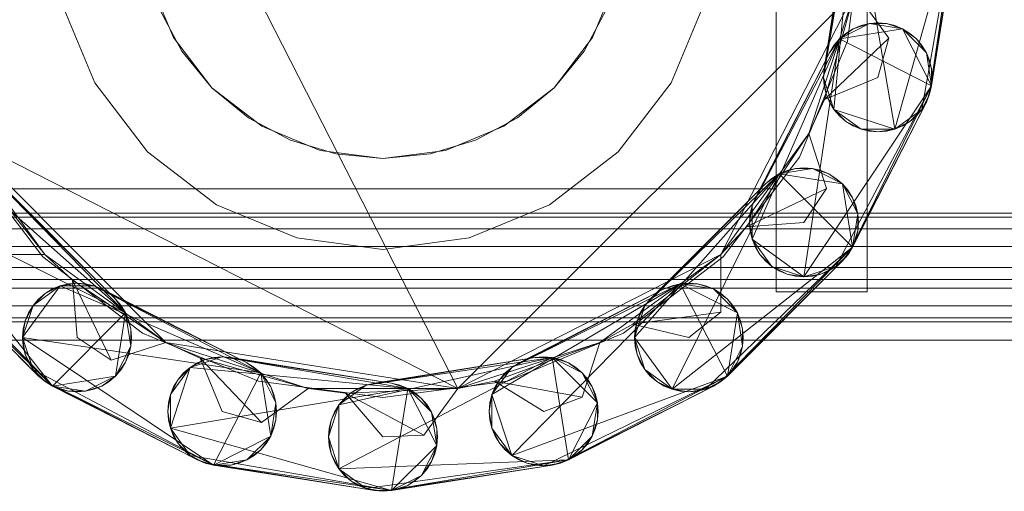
# Model space of a CAD drawing. Header units: millimetres. Extents: x -2233 to 61924, y -68080 to 6847.
# Tile 989 of 1022: x 59951 to 60114, y 1272 to 1349. Entities that reach past the tile are written whole.
import ezdxf

# ---------------------------------------------------------------- set-up
doc = ezdxf.new("R2010")
doc.units = ezdxf.units.MM
doc.layers.add('lateral_secador', color=7, linetype='Continuous', lineweight=0)

msp = doc.modelspace()

# ---------------------------------------------------------------- linework, layer by layer
at = {"layer": 'lateral_secador'}
for p, q in [((60023.491, 1288.473), (59955.273, 1422.361)), ((60076.134, 1390.5), (60076.134, 1304.5)), ((60091.134, 1304.5), (60091.134, 1390.5)), ((60083.925, 1339.925), (60089.114, 1370.586)), ((60085.644, 1334.635), (60089.114, 1370.586)), ((60095.706, 1331.365), (60089.114, 1370.586)), ((60083.925, 1339.925), (60088.245, 1367.908)), ((60088.245, 1367.908), (60084.036, 1341.332)), ((60106.023, 1367.908), (60095.706, 1331.365)), ((60106.023, 1367.908), (60100.206, 1334.635)), ((60106.023, 1367.908), (60101.483, 1337.143)), ((60087.925, 1345.924), (60090.634, 1366.5)), ((60106.023, 1365.092), (60101.483, 1337.143)), ((60101.814, 1338.517), (60106.023, 1365.092)), ((59972.497, 1356.147), (59976.493, 1346.5)), ((60045.775, 1346.5), (60049.771, 1356.147)), ((60089.161, 1354.142), (60023.491, 1288.473)), ((60089.161, 1354.142), (60066.995, 1310.639)), ((60089.161, 1354.142), (60081.523, 1330.635)), ((60089.161, 1354.142), (60084.12, 1336.268)), ((60094.757, 1346.424), (60089.161, 1354.142)), ((59958.008, 1352.265), (59963.502, 1339)), ((60058.765, 1339), (60064.26, 1352.265)), ((59974.179, 1351.193), (59977.875, 1344.277)), ((60044.393, 1344.277), (60048.089, 1351.193)), ((60086.562, 1346.288), (60091.517, 1348.814)), ((60086.562, 1346.288), (60088.839, 1347.944)), ((60086.562, 1346.288), (60097.011, 1347.944)), ((60088.839, 1347.944), (60087.634, 1347.206)), ((60088.839, 1347.944), (60091.517, 1348.814)), ((60090.144, 1348.484), (60088.839, 1347.944)), ((60091.517, 1348.814), (60090.144, 1348.484)), ((60092.925, 1348.925), (60091.517, 1348.814)), ((60091.517, 1348.814), (60094.333, 1348.814)), ((60091.517, 1348.814), (60097.011, 1347.944)), ((60094.333, 1348.814), (60092.925, 1348.925)), ((60094.333, 1348.814), (60097.011, 1347.944)), ((60095.706, 1348.484), (60094.333, 1348.814)), ((60097.011, 1347.944), (60095.706, 1348.484)), ((60097.011, 1347.944), (60099.288, 1346.288)), ((60098.214, 1347.206), (60097.011, 1347.944)), ((60097.011, 1347.944), (60100.944, 1344.01)), ((60097.011, 1347.944), (60101.814, 1338.517)), ((59976.493, 1346.5), (59982.85, 1338.216)), ((60039.418, 1338.216), (60045.775, 1346.5)), ((60072.15, 1318.732), (60086.562, 1346.288)), ((60072.15, 1313.169), (60086.562, 1346.288)), ((60079.983, 1326.75), (60087.925, 1345.924)), ((60080.71, 1306.95), (60086.562, 1346.288)), ((60094.757, 1346.424), (60084.12, 1336.268)), ((60084.905, 1344.01), (60086.562, 1346.288)), ((60086.562, 1346.288), (60085.644, 1345.215)), ((60087.634, 1347.206), (60086.562, 1346.288)), ((60086.562, 1346.288), (60101.814, 1338.517)), ((60092.925, 1339.925), (60094.757, 1346.424)), ((60099.288, 1346.288), (60098.214, 1347.206)), ((60099.288, 1346.288), (60100.944, 1344.01)), ((60100.206, 1345.215), (60099.288, 1346.288)), ((59977.875, 1344.277), (59982.85, 1338.216)), ((60039.418, 1338.216), (60044.393, 1344.277)), ((60085.644, 1345.215), (60084.905, 1344.01)), ((60100.944, 1344.01), (60100.206, 1345.215)), ((60072.15, 1318.732), (60084.905, 1344.01)), ((60084.905, 1344.01), (60072.691, 1320.036)), ((60100.944, 1344.01), (60101.814, 1341.332)), ((60101.483, 1342.706), (60100.944, 1344.01)), ((60100.944, 1344.01), (60101.814, 1338.517)), ((60101.814, 1341.332), (60101.483, 1342.706)), ((60084.036, 1341.332), (60083.925, 1339.925)), ((60101.814, 1341.332), (60101.814, 1338.517)), ((60101.925, 1339.925), (60101.814, 1341.332)), ((60084.364, 1337.143), (60083.925, 1339.925)), ((60083.925, 1339.925), (60084.036, 1338.517)), ((60085.644, 1334.635), (60083.925, 1339.925)), ((60084.12, 1336.268), (60092.925, 1339.925)), ((60101.814, 1338.517), (60101.925, 1339.925)), ((59963.502, 1339), (59972.243, 1327.609)), ((59982.85, 1338.216), (59988.911, 1333.241)), ((59982.85, 1338.216), (59991.134, 1331.859)), ((60031.134, 1331.859), (60039.418, 1338.216)), ((60033.357, 1333.241), (60039.418, 1338.216)), ((60050.025, 1327.609), (60058.765, 1339)), ((60101.814, 1338.517), (60080.71, 1306.95)), ((60084.036, 1338.517), (60084.364, 1337.143)), ((60101.814, 1338.517), (60085.999, 1308.669)), ((60101.814, 1338.517), (60087.991, 1310.66)), ((60101.814, 1338.517), (60100.944, 1335.839)), ((60101.483, 1337.143), (60101.814, 1338.517)), ((60081.523, 1330.635), (60084.12, 1336.268)), ((60085.644, 1334.635), (60084.364, 1337.143)), ((60084.364, 1337.143), (60084.905, 1335.839)), ((60101.483, 1337.143), (60100.206, 1334.635)), ((60100.944, 1335.839), (60101.483, 1337.143)), ((60084.905, 1335.839), (60085.644, 1334.635)), ((60087.634, 1332.643), (60085.644, 1334.635)), ((60085.644, 1334.635), (60086.562, 1333.561)), ((60090.144, 1331.365), (60085.644, 1334.635)), ((60095.706, 1331.365), (60085.644, 1334.635)), ((60100.944, 1335.839), (60087.991, 1310.66)), ((60088.728, 1311.865), (60100.944, 1335.839)), ((60100.206, 1334.635), (60095.706, 1331.365)), ((60100.206, 1334.635), (60098.214, 1332.643)), ((60099.288, 1333.561), (60100.206, 1334.635)), ((60100.206, 1334.635), (60100.944, 1335.839)), ((59988.911, 1333.241), (59995.827, 1329.545)), ((60026.441, 1329.545), (60033.357, 1333.241)), ((60086.562, 1333.561), (60087.634, 1332.643)), ((60098.214, 1332.643), (60099.288, 1333.561)), ((59991.134, 1331.859), (60000.781, 1327.863)), ((60021.487, 1327.863), (60031.134, 1331.859)), ((60090.144, 1331.365), (60087.634, 1332.643)), ((60087.634, 1332.643), (60088.839, 1331.906)), ((60088.839, 1331.906), (60090.144, 1331.365)), ((60092.925, 1330.925), (60090.144, 1331.365)), ((60090.144, 1331.365), (60091.517, 1331.035)), ((60095.706, 1331.365), (60090.144, 1331.365)), ((60095.706, 1331.365), (60092.925, 1330.925)), ((60094.333, 1331.035), (60095.706, 1331.365)), ((60098.214, 1332.643), (60095.706, 1331.365)), ((60095.706, 1331.365), (60097.011, 1331.906)), ((60097.011, 1331.906), (60098.214, 1332.643)), ((59955.273, 1310.639), (59940.745, 1330.635)), ((59975.269, 1296.11), (59940.745, 1330.635)), ((60023.491, 1288.473), (59940.745, 1330.635)), ((59995.827, 1329.545), (60003.33, 1327.269)), ((60018.937, 1327.269), (60026.441, 1329.545)), ((60081.523, 1330.635), (60066.995, 1310.639)), ((60081.523, 1330.635), (60071.206, 1315.194)), ((60084.46, 1321.565), (60081.523, 1330.635)), ((60091.517, 1331.035), (60092.925, 1330.925)), ((60092.925, 1330.925), (60094.333, 1331.035)), ((60000.781, 1327.863), (60011.134, 1326.5)), ((60011.134, 1326.5), (60021.487, 1327.863)), ((59942.285, 1326.75), (59954.919, 1310.285)), ((59972.243, 1327.609), (59983.634, 1318.869)), ((60003.33, 1327.269), (60011.134, 1326.5)), ((60011.134, 1326.5), (60018.937, 1327.269)), ((60038.634, 1318.869), (60050.025, 1327.609)), ((60067.349, 1310.285), (60079.983, 1326.75)), ((59941.558, 1324.95), (59968.603, 1301.01)), ((59955.273, 1310.639), (59943.775, 1325.223)), ((60076.624, 1323.969), (60079.302, 1324.84)), ((60076.624, 1323.969), (60082.116, 1324.84)), ((60079.302, 1324.84), (60077.929, 1324.51)), ((60080.71, 1324.95), (60079.302, 1324.84)), ((60079.302, 1324.84), (60082.116, 1324.84)), ((60082.116, 1324.84), (60080.71, 1324.95)), ((60082.116, 1324.84), (60084.796, 1323.969)), ((60083.491, 1324.51), (60082.116, 1324.84)), ((60082.116, 1324.84), (60087.073, 1322.314)), ((59946.849, 1323.232), (59966.948, 1303.288)), ((59946.849, 1323.232), (59968.603, 1301.01)), ((60052.683, 1296.925), (60076.624, 1323.969)), ((60054.401, 1302.215), (60076.624, 1323.969)), ((60058.901, 1288.365), (60076.624, 1323.969)), ((60074.345, 1322.314), (60076.624, 1323.969)), ((60075.419, 1323.232), (60074.345, 1322.314)), ((60076.624, 1323.969), (60075.419, 1323.232)), ((60077.929, 1324.51), (60076.624, 1323.969)), ((60076.624, 1323.969), (60087.073, 1322.314)), ((60076.624, 1323.969), (60088.728, 1311.865)), ((60084.796, 1323.969), (60083.491, 1324.51)), ((60084.796, 1323.969), (60087.073, 1322.314)), ((60085.999, 1323.232), (60084.796, 1323.969)), ((60087.073, 1322.314), (60085.999, 1323.232)), ((59946.134, 1321.5), (60076.134, 1321.5)), ((59966.948, 1303.288), (59947.923, 1322.314)), ((60054.401, 1302.215), (60074.345, 1322.314)), ((60074.345, 1322.314), (60055.319, 1303.288)), ((60084.46, 1321.565), (60071.206, 1315.194)), ((60076.134, 1306.5), (60076.134, 1321.5)), ((60080.71, 1315.95), (60084.46, 1321.565)), ((60087.073, 1322.314), (60088.728, 1320.036)), ((60087.991, 1321.24), (60087.073, 1322.314)), ((60087.073, 1322.314), (60089.599, 1317.358)), ((60087.073, 1322.314), (60088.728, 1311.865)), ((60072.691, 1320.036), (60072.15, 1318.732)), ((60088.728, 1320.036), (60087.991, 1321.24)), ((60088.728, 1320.036), (60089.599, 1317.358)), ((60089.269, 1318.732), (60088.728, 1320.036)), ((59956.499, 1288.906), (59932.999, 1318.732)), ((59932.999, 1318.732), (59968.603, 1301.01)), ((59983.634, 1318.869), (59996.899, 1313.374)), ((60025.369, 1313.374), (60038.634, 1318.869)), ((60071.71, 1315.95), (60072.15, 1318.732)), ((60072.15, 1318.732), (60071.819, 1317.358)), ((60072.15, 1313.169), (60072.15, 1318.732)), ((60089.599, 1317.358), (60089.269, 1318.732)), ((59881.134, 1317.5), (60131.134, 1317.5)), ((59881.134, 1316.815), (60131.134, 1316.815)), ((60071.819, 1317.358), (60071.71, 1315.95)), ((60089.599, 1317.358), (60088.728, 1311.865)), ((60089.599, 1317.358), (60089.599, 1314.543)), ((60089.71, 1315.95), (60089.599, 1317.358)), ((59881.134, 1314.864), (60131.134, 1314.864)), ((60066.995, 1310.639), (60071.206, 1315.194)), ((60071.206, 1315.194), (60080.71, 1315.95)), ((60072.15, 1313.169), (60071.71, 1315.95)), ((60071.71, 1315.95), (60071.819, 1314.543)), ((60089.599, 1314.543), (60089.71, 1315.95)), ((59956.499, 1288.906), (59932.999, 1313.169)), ((59996.899, 1313.374), (60011.134, 1311.5)), ((60011.134, 1311.5), (60025.369, 1313.374)), ((60071.819, 1314.543), (60072.15, 1313.169)), ((60073.429, 1310.66), (60072.15, 1313.169)), ((60072.15, 1313.169), (60072.691, 1311.865)), ((60075.419, 1308.669), (60072.15, 1313.169)), ((60080.71, 1306.95), (60072.15, 1313.169)), ((60089.599, 1314.543), (60088.728, 1311.865)), ((60088.728, 1311.865), (60089.269, 1313.169)), ((60089.269, 1313.169), (60089.599, 1314.543)), ((59881.134, 1311.944), (60131.134, 1311.944)), ((60088.728, 1311.865), (60058.901, 1288.365)), ((60088.728, 1311.865), (60064.464, 1288.365)), ((60088.728, 1311.865), (60066.974, 1289.643)), ((60072.691, 1311.865), (60073.429, 1310.66)), ((60088.728, 1311.865), (60087.073, 1309.587)), ((60087.991, 1310.66), (60088.728, 1311.865)), ((59954.22, 1290.561), (59934.276, 1310.66)), ((59956.499, 1288.906), (59934.276, 1310.66)), ((59945.739, 1310.647), (59955.273, 1310.639)), ((59954.919, 1310.285), (59971.384, 1297.651)), ((59975.269, 1296.11), (59955.273, 1310.639)), ((59955.273, 1310.639), (59959.827, 1306.428)), ((60066.995, 1310.639), (60023.491, 1288.473)), ((60066.995, 1310.639), (60046.999, 1296.11)), ((60050.884, 1297.651), (60067.349, 1310.285)), ((60066.995, 1310.639), (60052.411, 1299.141)), ((60066.985, 1301.105), (60066.995, 1310.639)), ((60075.419, 1308.669), (60073.429, 1310.66)), ((60073.429, 1310.66), (60074.345, 1309.587)), ((60087.991, 1310.66), (60085.999, 1308.669)), ((60087.073, 1309.587), (60087.991, 1310.66)), ((60131.134, 1308.5), (59881.134, 1308.5)), ((59935.194, 1309.587), (59954.22, 1290.561)), ((60087.073, 1309.587), (60066.974, 1289.643)), ((60068.048, 1290.561), (60087.073, 1309.587)), ((60074.345, 1309.587), (60075.419, 1308.669)), ((60077.929, 1307.391), (60075.419, 1308.669)), ((60075.419, 1308.669), (60076.624, 1307.931)), ((60080.71, 1306.95), (60075.419, 1308.669)), ((60085.999, 1308.669), (60080.71, 1306.95)), ((60085.999, 1308.669), (60083.491, 1307.391)), ((60084.796, 1307.931), (60085.999, 1308.669)), ((60085.999, 1308.669), (60087.073, 1309.587)), ((60076.624, 1307.931), (60077.929, 1307.391)), ((60080.71, 1306.95), (60077.929, 1307.391)), ((60077.929, 1307.391), (60079.302, 1307.061)), ((60079.302, 1307.061), (60080.71, 1306.95)), ((60083.491, 1307.391), (60080.71, 1306.95)), ((60080.71, 1306.95), (60082.116, 1307.061)), ((60082.116, 1307.061), (60083.491, 1307.391)), ((60083.491, 1307.391), (60084.796, 1307.931)), ((59881.134, 1305.056), (60131.134, 1305.056)), ((59901.134, 1306.5), (60131.134, 1306.5)), ((59946.134, 1306.5), (60076.134, 1306.5)), ((59951.585, 1296.925), (59957.804, 1305.484)), ((59953.304, 1302.215), (59957.804, 1305.484)), ((59955.294, 1304.206), (59957.804, 1305.484)), ((59957.804, 1305.484), (59956.499, 1304.944)), ((59957.804, 1305.484), (59960.585, 1305.925)), ((59959.177, 1305.814), (59957.804, 1305.484)), ((59957.804, 1305.484), (59963.366, 1305.484)), ((59957.804, 1305.484), (59990.923, 1291.073)), ((59960.585, 1305.925), (59959.177, 1305.814)), ((59966.198, 1293.173), (59959.827, 1306.428)), ((59959.827, 1306.428), (59960.585, 1296.925)), ((59975.269, 1296.11), (59959.827, 1306.428)), ((59960.585, 1305.925), (59963.366, 1305.484)), ((59961.991, 1305.814), (59960.585, 1305.925)), ((59963.366, 1305.484), (59961.991, 1305.814)), ((59963.366, 1305.484), (59988.644, 1292.728)), ((59964.671, 1304.944), (59963.366, 1305.484)), ((59963.366, 1305.484), (59990.923, 1291.073)), ((60029.15, 1287.49), (60060.276, 1305.814)), ((60032.419, 1291.99), (60060.276, 1305.814)), ((60032.419, 1277.428), (60060.276, 1305.814)), ((60057.597, 1304.944), (60060.276, 1305.814)), ((60058.901, 1305.484), (60057.597, 1304.944)), ((60060.276, 1305.814), (60058.901, 1305.484)), ((60061.683, 1305.925), (60060.276, 1305.814)), ((60060.276, 1305.814), (60063.091, 1305.814)), ((60060.276, 1305.814), (60065.769, 1304.944)), ((60060.276, 1305.814), (60069.702, 1301.01)), ((60060.276, 1305.814), (60068.048, 1290.561)), ((60063.091, 1305.814), (60061.683, 1305.925)), ((60063.091, 1305.814), (60065.769, 1304.944)), ((60064.464, 1305.484), (60063.091, 1305.814)), ((60065.769, 1304.944), (60064.464, 1305.484)), ((59953.304, 1302.215), (59955.294, 1304.206)), ((59955.294, 1304.206), (59954.22, 1303.288)), ((59956.499, 1304.944), (59955.294, 1304.206)), ((59988.644, 1292.728), (59964.671, 1304.944)), ((60032.419, 1291.99), (60057.597, 1304.944)), ((60057.597, 1304.944), (60033.624, 1292.728)), ((60065.769, 1304.944), (60068.048, 1303.288)), ((60066.974, 1304.206), (60065.769, 1304.944)), ((60065.769, 1304.944), (60069.702, 1301.01)), ((60068.048, 1303.288), (60066.974, 1304.206)), ((60076.134, 1304.5), (60091.134, 1304.5)), ((59881.134, 1302.136), (60131.134, 1302.136)), ((59951.585, 1296.925), (59953.304, 1302.215)), ((59952.025, 1299.706), (59953.304, 1302.215)), ((59953.304, 1302.215), (59952.566, 1301.01)), ((59954.22, 1303.288), (59953.304, 1302.215)), ((59966.948, 1303.288), (59968.603, 1301.01)), ((59967.866, 1302.215), (59966.948, 1303.288)), ((59968.603, 1301.01), (59967.866, 1302.215)), ((60052.683, 1296.925), (60054.401, 1302.215)), ((60053.124, 1299.706), (60054.401, 1302.215)), ((60054.401, 1302.215), (60053.665, 1301.01)), ((60055.319, 1303.288), (60054.401, 1302.215)), ((60068.048, 1303.288), (60069.702, 1301.01)), ((60068.964, 1302.215), (60068.048, 1303.288)), ((60069.702, 1301.01), (60068.964, 1302.215)), ((59881.134, 1300.185), (60131.134, 1300.185)), ((59952.566, 1301.01), (59952.025, 1299.706)), ((59968.603, 1301.01), (59956.499, 1288.906)), ((59968.603, 1301.01), (59966.948, 1290.561)), ((59968.603, 1301.01), (59969.474, 1298.332)), ((59969.144, 1299.706), (59968.603, 1301.01)), ((59968.603, 1301.01), (59969.474, 1295.517)), ((60066.985, 1301.105), (60052.411, 1299.141)), ((60053.665, 1301.01), (60053.124, 1299.706)), ((60061.683, 1296.925), (60066.985, 1301.105)), ((60069.702, 1301.01), (60068.048, 1290.561)), ((60069.702, 1301.01), (60070.573, 1298.332)), ((60070.243, 1299.706), (60069.702, 1301.01)), ((60069.702, 1301.01), (60070.573, 1295.517)), ((59881.134, 1299.5), (60131.134, 1299.5)), ((59951.585, 1296.925), (59952.025, 1299.706)), ((59952.025, 1299.706), (59951.694, 1298.332)), ((59969.474, 1298.332), (59969.144, 1299.706)), ((60046.999, 1296.11), (60052.411, 1299.141)), ((60052.411, 1299.141), (60061.683, 1296.925)), ((60052.683, 1296.925), (60053.124, 1299.706)), ((60053.124, 1299.706), (60052.794, 1298.332)), ((60070.573, 1298.332), (60070.243, 1299.706)), ((59951.694, 1298.332), (59951.585, 1296.925)), ((59952.025, 1294.143), (59951.585, 1296.925)), ((59951.585, 1296.925), (59951.694, 1295.517)), ((59953.304, 1291.635), (59951.585, 1296.925)), ((59983.151, 1275.82), (59951.585, 1296.925)), ((59951.585, 1296.925), (59990.923, 1291.073)), ((59960.585, 1296.925), (59966.198, 1293.173)), ((59969.474, 1298.332), (59969.474, 1295.517)), ((59969.585, 1296.925), (59969.474, 1298.332)), ((59969.474, 1295.517), (59969.585, 1296.925)), ((59971.384, 1297.651), (59990.558, 1289.709)), ((60031.71, 1289.709), (60050.884, 1297.651)), ((60052.794, 1298.332), (60052.683, 1296.925)), ((60053.124, 1294.143), (60052.683, 1296.925)), ((60052.683, 1296.925), (60052.794, 1295.517)), ((60054.401, 1291.635), (60052.683, 1296.925)), ((60058.901, 1288.365), (60052.683, 1296.925)), ((60070.573, 1298.332), (60070.573, 1295.517)), ((60070.683, 1296.925), (60070.573, 1298.332)), ((60070.573, 1295.517), (60070.683, 1296.925)), ((59901.134, 1296.5), (60131.134, 1296.5)), ((59951.694, 1295.517), (59952.025, 1294.143)), ((59966.198, 1293.173), (59975.269, 1296.11)), ((59969.474, 1295.517), (59966.948, 1290.561)), ((59969.474, 1295.517), (59968.603, 1292.839)), ((59969.144, 1294.143), (59969.474, 1295.517)), ((59998.776, 1288.473), (59975.269, 1296.11)), ((59975.269, 1296.11), (59980.901, 1293.514)), ((60023.491, 1288.473), (59975.269, 1296.11)), ((60046.999, 1296.11), (60023.491, 1288.473)), ((60046.999, 1296.11), (60029.575, 1289.683)), ((60044.044, 1287.046), (60046.999, 1296.11)), ((60052.794, 1295.517), (60053.124, 1294.143)), ((60070.573, 1295.517), (60068.048, 1290.561)), ((60070.573, 1295.517), (60069.702, 1292.839)), ((60070.243, 1294.143), (60070.573, 1295.517)), ((59953.304, 1291.635), (59952.025, 1294.143)), ((59952.025, 1294.143), (59952.566, 1292.839)), ((59968.603, 1292.839), (59969.144, 1294.143)), ((59979.269, 1291.99), (59984.558, 1293.709)), ((59981.776, 1293.269), (59984.558, 1293.709)), ((59984.558, 1293.709), (59983.151, 1293.598)), ((59984.558, 1293.709), (60012.542, 1289.389)), ((59985.966, 1293.598), (59984.558, 1293.709)), ((59984.558, 1293.709), (60015.22, 1288.519)), ((60037.71, 1293.709), (60036.302, 1293.598)), ((60039.116, 1293.598), (60037.71, 1293.709)), ((60054.401, 1291.635), (60053.124, 1294.143)), ((60053.124, 1294.143), (60053.665, 1292.839)), ((60069.702, 1292.839), (60070.243, 1294.143)), ((59952.566, 1292.839), (59953.304, 1291.635)), ((59968.603, 1292.839), (59966.948, 1290.561)), ((59967.866, 1291.635), (59968.603, 1292.839)), ((59979.269, 1291.99), (59981.776, 1293.269)), ((59980.472, 1292.728), (59979.269, 1291.99)), ((59981.776, 1293.269), (59980.472, 1292.728)), ((59991.058, 1282.876), (59980.901, 1293.514)), ((59980.901, 1293.514), (59984.558, 1284.709)), ((59998.776, 1288.473), (59980.901, 1293.514)), ((59983.151, 1293.598), (59981.776, 1293.269)), ((60012.542, 1289.389), (59985.966, 1293.598)), ((59988.644, 1292.728), (59990.923, 1291.073)), ((59989.849, 1291.99), (59988.644, 1292.728)), ((60003.853, 1285.79), (60039.116, 1293.598)), ((60003.853, 1275.21), (60039.116, 1293.598)), ((60008.353, 1289.059), (60036.302, 1293.598)), ((60008.353, 1289.059), (60039.116, 1293.598)), ((60036.302, 1293.598), (60009.726, 1289.389)), ((60033.624, 1292.728), (60032.419, 1291.99)), ((60036.302, 1293.598), (60039.116, 1293.598)), ((60039.116, 1293.598), (60041.796, 1292.728)), ((60040.491, 1293.269), (60039.116, 1293.598)), ((60039.116, 1293.598), (60044.073, 1291.073)), ((60039.116, 1293.598), (60046.599, 1286.117)), ((60039.116, 1293.598), (60041.796, 1276.69)), ((60041.796, 1292.728), (60040.491, 1293.269)), ((60041.796, 1292.728), (60044.073, 1291.073)), ((60042.999, 1291.99), (60041.796, 1292.728)), ((60053.665, 1292.839), (60054.401, 1291.635)), ((60069.702, 1292.839), (60068.048, 1290.561)), ((60068.964, 1291.635), (60069.702, 1292.839)), ((59955.294, 1289.643), (59953.304, 1291.635)), ((59953.304, 1291.635), (59954.22, 1290.561)), ((59983.151, 1275.82), (59953.304, 1291.635)), ((59954.22, 1290.561), (59955.294, 1289.643)), ((59956.499, 1288.906), (59954.22, 1290.561)), ((59966.948, 1290.561), (59956.499, 1288.906)), ((59966.948, 1290.561), (59961.991, 1288.035)), ((59966.948, 1290.561), (59964.671, 1288.906)), ((59965.874, 1289.643), (59966.948, 1290.561)), ((59966.948, 1290.561), (59967.866, 1291.635)), ((59975.999, 1287.49), (59979.269, 1291.99)), ((59975.999, 1281.928), (59979.269, 1291.99)), ((59977.276, 1289.999), (59979.269, 1291.99)), ((59978.194, 1291.073), (59977.276, 1289.999)), ((59979.269, 1291.99), (59978.194, 1291.073)), ((59979.269, 1291.99), (60015.22, 1288.519)), ((59990.923, 1291.073), (59983.151, 1275.82)), ((59990.923, 1291.073), (59989.849, 1291.99)), ((59990.923, 1291.073), (59992.577, 1288.795)), ((59991.839, 1289.999), (59990.923, 1291.073)), ((59990.923, 1291.073), (59993.448, 1286.117)), ((59990.923, 1291.073), (59992.577, 1280.623)), ((60029.15, 1287.49), (60032.419, 1291.99)), ((60030.429, 1289.999), (60032.419, 1291.99)), ((60031.345, 1291.073), (60030.429, 1289.999)), ((60032.419, 1291.99), (60031.345, 1291.073)), ((60068.048, 1290.561), (60032.419, 1277.428)), ((60068.048, 1290.561), (60037.71, 1275.709)), ((60068.048, 1290.561), (60040.491, 1276.15)), ((60044.073, 1291.073), (60042.999, 1291.99)), ((60044.073, 1291.073), (60045.728, 1288.795)), ((60044.991, 1289.999), (60044.073, 1291.073)), ((60044.073, 1291.073), (60046.599, 1286.117)), ((60056.394, 1289.643), (60054.401, 1291.635)), ((60054.401, 1291.635), (60055.319, 1290.561)), ((60058.901, 1288.365), (60054.401, 1291.635)), ((60055.319, 1290.561), (60056.394, 1289.643)), ((60068.048, 1290.561), (60065.769, 1288.906)), ((60066.974, 1289.643), (60068.048, 1290.561)), ((60068.048, 1290.561), (60068.964, 1291.635)), ((59980.472, 1276.69), (59955.294, 1289.643)), ((59955.294, 1289.643), (59956.499, 1288.906)), ((59983.151, 1275.82), (59955.294, 1289.643)), ((59956.499, 1288.906), (59980.472, 1276.69)), ((59959.177, 1288.035), (59956.499, 1288.906)), ((59956.499, 1288.906), (59957.804, 1288.365)), ((59961.991, 1288.035), (59956.499, 1288.906)), ((59964.671, 1288.906), (59961.991, 1288.035)), ((59963.366, 1288.365), (59964.671, 1288.906)), ((59964.671, 1288.906), (59965.874, 1289.643)), ((59975.999, 1287.49), (59977.276, 1289.999)), ((59976.54, 1288.795), (59975.999, 1287.49)), ((59977.276, 1289.999), (59976.54, 1288.795)), ((59990.558, 1289.709), (60011.134, 1287)), ((59992.577, 1288.795), (59991.839, 1289.999)), ((59992.577, 1288.795), (59993.448, 1286.117)), ((59993.118, 1287.49), (59992.577, 1288.795)), ((60003.853, 1285.79), (60008.353, 1289.059)), ((60005.843, 1287.781), (60008.353, 1289.059)), ((60008.353, 1289.059), (60007.048, 1288.519)), ((60009.726, 1289.389), (60008.353, 1289.059)), ((60011.134, 1287), (60031.71, 1289.709)), ((60012.542, 1289.389), (60015.22, 1288.519)), ((60013.915, 1289.059), (60012.542, 1289.389)), ((60015.22, 1288.519), (60013.915, 1289.059)), ((60023.491, 1288.473), (60029.575, 1289.683)), ((60029.15, 1287.49), (60030.429, 1289.999)), ((60029.691, 1288.795), (60029.15, 1287.49)), ((60044.044, 1287.046), (60029.575, 1289.683)), ((60029.575, 1289.683), (60037.71, 1284.709)), ((60030.429, 1289.999), (60029.691, 1288.795)), ((60065.769, 1288.906), (60040.491, 1276.15)), ((60041.796, 1276.69), (60065.769, 1288.906)), ((60045.728, 1288.795), (60044.991, 1289.999)), ((60045.728, 1288.795), (60046.599, 1286.117)), ((60046.269, 1287.49), (60045.728, 1288.795)), ((60058.901, 1288.365), (60056.394, 1289.643)), ((60056.394, 1289.643), (60057.597, 1288.906)), ((60057.597, 1288.906), (60058.901, 1288.365)), ((60066.974, 1289.643), (60064.464, 1288.365)), ((60064.464, 1288.365), (60065.769, 1288.906)), ((60065.769, 1288.906), (60066.974, 1289.643)), ((59957.804, 1288.365), (59959.177, 1288.035)), ((59961.991, 1288.035), (59959.177, 1288.035)), ((59959.177, 1288.035), (59960.585, 1287.925)), ((59960.585, 1287.925), (59961.991, 1288.035)), ((59961.991, 1288.035), (59963.366, 1288.365)), ((59975.558, 1284.709), (59975.999, 1287.49)), ((59975.999, 1287.49), (59975.669, 1286.117)), ((59975.999, 1281.928), (60015.22, 1288.519)), ((59975.999, 1281.928), (59975.999, 1287.49)), ((59991.058, 1282.876), (59998.776, 1288.473)), ((59993.448, 1286.117), (59993.118, 1287.49)), ((60023.491, 1288.473), (59998.776, 1288.473)), ((59998.776, 1288.473), (60004.935, 1287.744)), ((60003.853, 1285.79), (60005.843, 1287.781)), ((60005.843, 1287.781), (60004.771, 1286.864)), ((60023.491, 1288.473), (60004.935, 1287.744)), ((60017.882, 1280.765), (60004.935, 1287.744)), ((60004.935, 1287.744), (60011.134, 1280.5)), ((60007.048, 1288.519), (60005.843, 1287.781)), ((60015.22, 1288.519), (60012.542, 1271.611)), ((60015.22, 1288.519), (60017.497, 1286.864)), ((60016.425, 1287.781), (60015.22, 1288.519)), ((60015.22, 1288.519), (60019.153, 1284.586)), ((60015.22, 1288.519), (60020.023, 1279.092)), ((60017.497, 1286.864), (60016.425, 1287.781)), ((60017.882, 1280.765), (60023.491, 1288.473)), ((60028.71, 1284.709), (60029.15, 1287.49)), ((60029.15, 1287.49), (60028.819, 1286.117)), ((60029.15, 1281.928), (60029.15, 1287.49)), ((60032.419, 1277.428), (60029.15, 1287.49)), ((60046.599, 1286.117), (60046.269, 1287.49)), ((60061.683, 1287.925), (60058.901, 1288.365)), ((60058.901, 1288.365), (60060.276, 1288.035)), ((60064.464, 1288.365), (60058.901, 1288.365)), ((60060.276, 1288.035), (60061.683, 1287.925)), ((60064.464, 1288.365), (60061.683, 1287.925)), ((60061.683, 1287.925), (60063.091, 1288.035)), ((60063.091, 1288.035), (60064.464, 1288.365)), ((59975.669, 1286.117), (59975.558, 1284.709)), ((59993.448, 1286.117), (59992.577, 1280.623)), ((59993.448, 1286.117), (59993.448, 1283.301)), ((59993.558, 1284.709), (59993.448, 1286.117)), ((60002.134, 1280.5), (60003.853, 1285.79)), ((60002.575, 1283.281), (60003.853, 1285.79)), ((60003.853, 1285.79), (60003.114, 1284.586)), ((60004.771, 1286.864), (60003.853, 1285.79)), ((60003.853, 1275.21), (60003.853, 1285.79)), ((60017.497, 1286.864), (60019.153, 1284.586)), ((60018.415, 1285.79), (60017.497, 1286.864)), ((60019.153, 1284.586), (60018.415, 1285.79)), ((60028.819, 1286.117), (60028.71, 1284.709)), ((60037.71, 1284.709), (60044.044, 1287.046)), ((60046.599, 1286.117), (60041.796, 1276.69)), ((60046.599, 1286.117), (60045.728, 1280.623)), ((60046.599, 1286.117), (60046.599, 1283.301)), ((60046.71, 1284.709), (60046.599, 1286.117)), ((59975.999, 1281.928), (59975.558, 1284.709)), ((59975.558, 1284.709), (59975.669, 1283.301)), ((59984.558, 1284.709), (59991.058, 1282.876)), ((59993.448, 1283.301), (59993.558, 1284.709)), ((60003.114, 1284.586), (60002.575, 1283.281)), ((60019.153, 1284.586), (60020.023, 1281.908)), ((60019.692, 1283.281), (60019.153, 1284.586)), ((60019.153, 1284.586), (60020.023, 1279.092)), ((60029.15, 1281.928), (60028.71, 1284.709)), ((60028.71, 1284.709), (60028.819, 1283.301)), ((60046.599, 1283.301), (60046.71, 1284.709)), ((59975.669, 1283.301), (59975.999, 1281.928)), ((59993.448, 1283.301), (59992.577, 1280.623)), ((59993.118, 1281.928), (59993.448, 1283.301)), ((60002.134, 1280.5), (60002.575, 1283.281)), ((60002.575, 1283.281), (60002.245, 1281.908)), ((60020.023, 1281.908), (60019.692, 1283.281)), ((60028.819, 1283.301), (60029.15, 1281.928)), ((60046.599, 1283.301), (60045.728, 1280.623)), ((60046.269, 1281.928), (60046.599, 1283.301)), ((59977.276, 1279.419), (59975.999, 1281.928)), ((59975.999, 1281.928), (59976.54, 1280.623)), ((59979.269, 1277.428), (59975.999, 1281.928)), ((60012.542, 1271.611), (59975.999, 1281.928)), ((59976.54, 1280.623), (59977.276, 1279.419)), ((59992.577, 1280.623), (59983.151, 1275.82)), ((59992.577, 1280.623), (59988.644, 1276.69)), ((59992.577, 1280.623), (59990.923, 1278.345)), ((59991.839, 1279.419), (59992.577, 1280.623)), ((59992.577, 1280.623), (59993.118, 1281.928)), ((60002.245, 1281.908), (60002.134, 1280.5)), ((60011.134, 1280.5), (60017.882, 1280.765)), ((60020.023, 1281.908), (60020.023, 1279.092)), ((60020.134, 1280.5), (60020.023, 1281.908)), ((60030.429, 1279.419), (60029.15, 1281.928)), ((60029.15, 1281.928), (60029.691, 1280.623)), ((60032.419, 1277.428), (60029.15, 1281.928)), ((60029.691, 1280.623), (60030.429, 1279.419)), ((60045.728, 1280.623), (60041.796, 1276.69)), ((60045.728, 1280.623), (60044.073, 1278.345)), ((60044.991, 1279.419), (60045.728, 1280.623)), ((60045.728, 1280.623), (60046.269, 1281.928)), ((59979.269, 1277.428), (59977.276, 1279.419)), ((59977.276, 1279.419), (59978.194, 1278.345)), ((59990.923, 1278.345), (59991.839, 1279.419)), ((60002.575, 1277.719), (60002.134, 1280.5)), ((60002.134, 1280.5), (60002.245, 1279.092)), ((60003.853, 1275.21), (60002.134, 1280.5)), ((60002.245, 1279.092), (60002.575, 1277.719)), ((60020.023, 1279.092), (60012.542, 1271.611)), ((60020.023, 1279.092), (60017.497, 1274.136)), ((60020.023, 1279.092), (60019.153, 1276.414)), ((60019.692, 1277.719), (60020.023, 1279.092)), ((60020.023, 1279.092), (60020.134, 1280.5)), ((60032.419, 1277.428), (60030.429, 1279.419)), ((60030.429, 1279.419), (60031.345, 1278.345)), ((60044.073, 1278.345), (60044.991, 1279.419)), ((59978.194, 1278.345), (59979.269, 1277.428)), ((59981.776, 1276.15), (59979.269, 1277.428)), ((59979.269, 1277.428), (59980.472, 1276.69)), ((60012.542, 1271.611), (59979.269, 1277.428)), ((59990.923, 1278.345), (59988.644, 1276.69)), ((59988.644, 1276.69), (59989.849, 1277.428)), ((59989.849, 1277.428), (59990.923, 1278.345)), ((60003.853, 1275.21), (60002.575, 1277.719)), ((60002.575, 1277.719), (60003.114, 1276.414)), ((60019.153, 1276.414), (60019.692, 1277.719)), ((60031.345, 1278.345), (60032.419, 1277.428)), ((60034.929, 1276.15), (60032.419, 1277.428)), ((60032.419, 1277.428), (60033.624, 1276.69)), ((60037.71, 1275.709), (60032.419, 1277.428)), ((60044.073, 1278.345), (60041.796, 1276.69)), ((60041.796, 1276.69), (60042.999, 1277.428)), ((60042.999, 1277.428), (60044.073, 1278.345)), ((59980.472, 1276.69), (59981.776, 1276.15)), ((59983.151, 1275.82), (59980.472, 1276.69)), ((60009.726, 1271.611), (59981.776, 1276.15)), ((59981.776, 1276.15), (59983.151, 1275.82)), ((60012.542, 1271.611), (59981.776, 1276.15)), ((59988.644, 1276.69), (59983.151, 1275.82)), ((59983.151, 1275.82), (60009.726, 1271.611)), ((59985.966, 1275.82), (59983.151, 1275.82)), ((59983.151, 1275.82), (59984.558, 1275.709)), ((59984.558, 1275.709), (59985.966, 1275.82)), ((59988.644, 1276.69), (59985.966, 1275.82)), ((59985.966, 1275.82), (59987.339, 1276.15)), ((59987.339, 1276.15), (59988.644, 1276.69)), ((60003.114, 1276.414), (60003.853, 1275.21)), ((60041.796, 1276.69), (60003.853, 1275.21)), ((60041.796, 1276.69), (60008.353, 1271.941)), ((60041.796, 1276.69), (60011.134, 1271.5)), ((60039.116, 1275.82), (60011.134, 1271.5)), ((60012.542, 1271.611), (60039.116, 1275.82)), ((60019.153, 1276.414), (60017.497, 1274.136)), ((60018.415, 1275.21), (60019.153, 1276.414)), ((60033.624, 1276.69), (60034.929, 1276.15)), ((60037.71, 1275.709), (60034.929, 1276.15)), ((60034.929, 1276.15), (60036.302, 1275.82)), ((60036.302, 1275.82), (60037.71, 1275.709)), ((60040.491, 1276.15), (60037.71, 1275.709)), ((60037.71, 1275.709), (60039.116, 1275.82)), ((60041.796, 1276.69), (60039.116, 1275.82)), ((60039.116, 1275.82), (60040.491, 1276.15)), ((60040.491, 1276.15), (60041.796, 1276.69)), ((60005.843, 1273.219), (60003.853, 1275.21)), ((60003.853, 1275.21), (60004.771, 1274.136)), ((60008.353, 1271.941), (60003.853, 1275.21)), ((60004.771, 1274.136), (60005.843, 1273.219)), ((60017.497, 1274.136), (60012.542, 1271.611)), ((60017.497, 1274.136), (60015.22, 1272.481)), ((60016.425, 1273.219), (60017.497, 1274.136)), ((60017.497, 1274.136), (60018.415, 1275.21)), ((60008.353, 1271.941), (60005.843, 1273.219)), ((60005.843, 1273.219), (60007.048, 1272.481)), ((60015.22, 1272.481), (60016.425, 1273.219)), ((60007.048, 1272.481), (60008.353, 1271.941)), ((60011.134, 1271.5), (60008.353, 1271.941)), ((60008.353, 1271.941), (60009.726, 1271.611)), ((60009.726, 1271.611), (60011.134, 1271.5)), ((60012.542, 1271.611), (60009.726, 1271.611)), ((60011.134, 1271.5), (60012.542, 1271.611)), ((60015.22, 1272.481), (60012.542, 1271.611)), ((60012.542, 1271.611), (60013.915, 1271.941)), ((60013.915, 1271.941), (60015.22, 1272.481))]:
    msp.add_line(p, q, dxfattribs=at)

doc.saveas('drawing.dxf')
